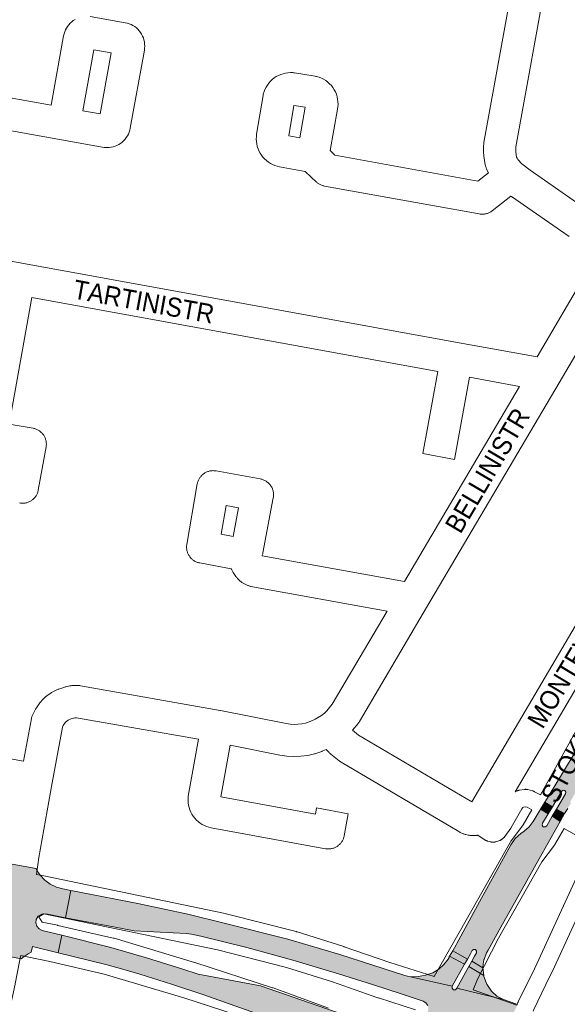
# Paper-space layout 'Layout1' of a CAD drawing. Header units: metres. Extents: x 123097 to 144122, y 392739 to 407589.
# Tile 370 of 510: x 133281 to 133503, y 399366 to 399764. Entities that reach past the tile are written whole.
import ezdxf
from ezdxf.enums import TextEntityAlignment as Align

# ---------------------------------------------------------------- set-up
doc = ezdxf.new("R2010")
doc.units = ezdxf.units.M
doc.header["$MEASUREMENT"] = 0
for name, color, linetype, lineweight in [('gs-anno-wegen algemeen tekst', 7, 'Continuous', 0), ('gs-knt-aanvullende hoofdweg', 7, 'Continuous', 0), ('gs-knt-fietspaden', 7, 'Continuous', 0), ('gs-knt-wegen algemeen', 7, 'Continuous', 0), ('ir-ARC-asfalt-hoofdwegen-te inspecteren', 5, 'Continuous', 0)]:
    doc.layers.add(name, color=color, linetype=linetype, lineweight=lineweight)
doc.styles.add('Style-Arial', font='arial.ttf')

psp = doc.layouts.get("Layout1")

# ---------------------------------------------------------------- hatches: boundary and pattern name
at = {"layer": 'ir-ARC-asfalt-hoofdwegen-te inspecteren', "linetype": 'Continuous', "lineweight": 13}
for points in [[(133567.41, 399577.411), (133564.117, 399579.096), (133564, 399578.87), (133560.81, 399572.49), (133546.78, 399542.21), (133540.1, 399528.84), (133538.3, 399525.46), (133538.361, 399524.747), (133531.376, 399511.406), (133530.633, 399510.033), (133524.256, 399498.254), (133518.351, 399487.837), (133518.01, 399487.91), (133508.039, 399471.432), (133494.817, 399449.581), (133493.5, 399447.405), (133496.57, 399445.5), (133497.95, 399447.82), (133500.29, 399451.74), (133500.904, 399452.161), (133501.636, 399452.031), (133502.067, 399451.425), (133501.95, 399450.69), (133499.64, 399446.79), (133498.26, 399444.51), (133501.457, 399442.765), (133501.47, 399442.79), (133502.79, 399444.86), (133504.115, 399447.005), (133503.806, 399447.473), (133514.372, 399466.35), (133523.963, 399483.846), (133532.272, 399499.312), (133532.682, 399499.396), (133536.128, 399505.805), (133536.742, 399506.962), (133539.21, 399511.61), (133554.28, 399540.55), (133565.351, 399561.356), (133572.462, 399574.721), (133569.17, 399576.5), (133567.116, 399572.504), (133566.53, 399572.008), (133565.765, 399572.072), (133565.27, 399572.659), (133565.336, 399573.424)], [(133456.242, 399387.195), (133457.189, 399386.753), (133462.191, 399383.915), (133463.38, 399386.05), (133464.065, 399387.341), (133464.663, 399387.831), (133465.431, 399387.748), (133465.911, 399387.143), (133465.816, 399386.376), (133465.08, 399385.09), (133463.926, 399383.014), (133468.455, 399380.394), (133468.544, 399381.995), (133468.892, 399383.56), (133468.931, 399383.682), (133469.984, 399386.46), (133470.55, 399387.526), (133475.726, 399396.856), (133492.464, 399426.597), (133499.77, 399439.58), (133496.56, 399441.66), (133494.3, 399437.83), (133493.684, 399437.323), (133492.893, 399437.427), (133492.43, 399438.077), (133492.589, 399438.859), (133494.86, 399442.64), (133491.737, 399444.535), (133491.58, 399444.28), (133488.751, 399439.505), (133487.168, 399437.403), (133485.194, 399435.662), (133483.851, 399434.702), (133481.568, 399432.647), (133479.799, 399430.136), (133478.966, 399428.617), (133467.129, 399407.035), (133457.897, 399390.202), (133457.617, 399389.713)], [(133267.642, 399387.905), (133267.817, 399387.612), (133267.894, 399387.476), (133268.377, 399386.586), (133281.557, 399384.026), (133282.75, 399384.921), (133283.564, 399385.51), (133284.411, 399386.055), (133285.578, 399386.722), (133286.111, 399388.929), (133296.625, 399386.388), (133298.109, 399393.625), (133290.139, 399395.462), (133288.842, 399396.063), (133287.902, 399397.14), (133287.485, 399398.507), (133287.661, 399399.926), (133288.533, 399401.282), (133289.928, 399402.089), (133291.538, 399402.169), (133299.548, 399400.643), (133301.708, 399411.67), (133298.518, 399412.294), (133295.849, 399412.978), (133293.36, 399414.16), (133291.144, 399415.797), (133289.282, 399417.828), (133288.627, 399418.768), (133288.008, 399419.736), (133287.753, 399420.151), (133287.618, 399420.472), (133274.938, 399422.799), (133274.153, 399422.118), (133274.131, 399422.099), (133271.788, 399420.513), (133268.803, 399419.319), (133265.629, 399418.8), (133262.419, 399418.983), (133261.4, 399419.139), (133258.556, 399419.636), (133257.19, 399412.4), (133259.68, 399412.16), (133266.76, 399410.78), (133267.984, 399410.259), (133268.886, 399409.281), (133269.304, 399408.018), (133269.166, 399406.695), (133268.378, 399405.425), (133267.095, 399404.659), (133265.603, 399404.569), (133258.53, 399405.84), (133256.2, 399406.39), (133254.176, 399395.347), (133256.963, 399394.841), (133258.302, 399394.599), (133261.069, 399393.616), (133263.605, 399392.135), (133265.822, 399390.209)], [(133439.119, 399376.776), (133437.954, 399376.963), (133436.806, 399377.237), (133410.58, 399385.76), (133389.47, 399391.98), (133363.18, 399398.57), (133349.09, 399402.02), (133328.77, 399406.37), (133305.251, 399410.976), (133301.708, 399411.67), (133299.548, 399400.643), (133319.589, 399396.823), (133327.32, 399395.35), (133348.41, 399394.18), (133350.57, 399393.97), (133354.27, 399393.18), (133372.982, 399388.53), (133391.58, 399383.443), (133410.054, 399377.922), (133424.25, 399373.5), (133435.341, 399369.829), (133436.987, 399369.284), (133444.27, 399366.873), (133445.428, 399366.183), (133446.186, 399365.069), (133446.403, 399363.739), (133446.039, 399362.442), (133443.683, 399358.043), (133455.599, 399352.992), (133458.913, 399359.179), (133459.787, 399360.163), (133461.012, 399360.644), (133462.322, 399360.518), (133476.679, 399355.59), (133477.666, 399355.245), (133482.515, 399365.573), (133481.75, 399365.841), (133477.274, 399367.344), (133476.75, 399367.551), (133457.92, 399372.07), (133457.355, 399371.486), (133456.542, 399371.503), (133456.001, 399372.11), (133456.078, 399372.919)], [(133323.091, 399379.698), (133329.656, 399377.729), (133342.43, 399373.777), (133355.115, 399369.547), (133447.443, 399336.966), (133459.968, 399332.554), (133466.034, 399330.433), (133466.188, 399330.32), (133466.286, 399330.151), (133466.4, 399330.11), (133469.443, 399337.024), (133468.485, 399337.36), (133453.946, 399342.514), (133452.846, 399343.198), (133452.131, 399344.278), (133451.932, 399345.558), (133452.285, 399346.804), (133455.599, 399352.992), (133443.683, 399358.043), (133441.327, 399353.644), (133440.452, 399352.666), (133439.227, 399352.196), (133437.923, 399352.339), (133430.473, 399355.034), (133418.561, 399359.159), (133378.51, 399373.03), (133353.17, 399377.79), (133346.659, 399379.928), (133332.345, 399384.429), (133317.922, 399388.569), (133298.109, 399393.625), (133296.625, 399386.388), (133315.827, 399381.748)], [(133461.03, 399381.83), (133454.882, 399385.01), (133454.806, 399384.888), (133454.752, 399384.515), (133454.358, 399383.831), (133452.65, 399381.657), (133450.582, 399379.822), (133448.221, 399378.384), (133445.296, 399377.321), (133442.231, 399376.779), (133439.119, 399376.776), (133456.078, 399372.919)], [(133462.191, 399383.915), (133457.189, 399386.753), (133456.242, 399387.195), (133454.882, 399385.01), (133461.03, 399381.83)], [(133468.839, 399377.274), (133462.74, 399380.88), (133457.92, 399372.07), (133476.75, 399367.551), (133474.117, 399368.95), (133471.899, 399370.942), (133470.021, 399373.751), (133468.794, 399376.899), (133468.778, 399377.089)]]:
    psp.add_hatch(color=5, dxfattribs=at).paths.add_polyline_path(points, flags=0)

# ---------------------------------------------------------------- linework, layer by layer
at = {"layer": 'gs-knt-aanvullende hoofdweg', "color": 7, "linetype": 'Continuous', "flags": 128}
for points in [[(133491.722, 399450.298), (133538.479, 399534.362), (133561.456, 399578.532), (133557.586, 399580.716)], [(133448.687, 399376.783), (133461.641, 399399.649), (133479.44, 399431.069), (133479.615, 399431.362), (133479.803, 399431.648), (133480.005, 399431.924), (133484.796, 399438.2), (133488.242, 399444.201)], [(133501.292, 399436.762), (133497.577, 399430.294), (133497.408, 399430.014), (133497.226, 399429.741), (133497.033, 399429.477), (133492.255, 399423.218), (133474.781, 399392.371), (133466.237, 399375.832), (133464.544, 399371.403)], [(133287.771, 399418.158), (133290.801, 399417.529), (133364.213, 399402.289), (133364.542, 399402.213), (133392.843, 399394.995), (133393.045, 399394.941), (133393.245, 399394.881), (133412.151, 399388.922), (133412.348, 399388.856), (133430.821, 399382.467), (133448.687, 399376.783)], [(133441.122, 399363.429), (133426.178, 399368.182), (133426, 399368.242), (133407.536, 399374.628), (133388.929, 399380.493), (133360.994, 399387.617), (133290.72, 399402.206), (133288.793, 399400.987), (133290.146, 399398.86), (133296.319, 399397.57), (133296.463, 399397.539), (133318.777, 399392.417), (133319.017, 399392.357), (133319.254, 399392.291), (133351.781, 399382.536), (133351.943, 399382.486), (133383.354, 399372.288), (133383.626, 399372.194), (133405.951, 399363.987)], [(133465.046, 399327.212), (133445.975, 399334.063), (133436.509, 399337.464), (133436.345, 399337.525), (133436.28, 399337.551), (133435.512, 399337.856), (133427.266, 399341.125), (133401.121, 399349.764), (133400.886, 399349.846), (133378.579, 399358.047), (133347.386, 399368.174), (133315.176, 399377.833), (133293.175, 399382.883), (133283.973, 399384.806), (133281.396, 399385.344)], [(133464.544, 399371.403), (133482.15, 399365.208)]]:
    psp.add_lwpolyline(points, dxfattribs=at)
at = {"layer": 'gs-knt-fietspaden', "color": 7, "linetype": 'Continuous', "flags": 128}
for points in [[(133481.561, 399451.536), (133482.297, 399451.899), (133482.434, 399451.963), (133482.575, 399452.022), (133482.718, 399452.074), (133482.863, 399452.12), (133483.011, 399452.159), (133483.159, 399452.193), (133483.309, 399452.219), (133485.243, 399452.52), (133485.401, 399452.541), (133485.559, 399452.555), (133485.717, 399452.561), (133485.876, 399452.561), (133486.034, 399452.553), (133486.192, 399452.538), (133486.35, 399452.516), (133486.505, 399452.487), (133486.66, 399452.451), (133488.555, 399451.962), (133488.705, 399451.92), (133488.852, 399451.871), (133488.997, 399451.816), (133489.14, 399451.754), (133489.28, 399451.686), (133489.416, 399451.612), (133491.722, 399450.298)], [(133488.242, 399444.201), (133486.347, 399445.281), (133485.607, 399445.472), (133484.92, 399445.365), (133484.842, 399445.327), (133484.69, 399445.209), (133484.251, 399444.647), (133479.936, 399437.152), (133479.876, 399437.051), (133479.812, 399436.952), (133479.745, 399436.856), (133477.356, 399433.529), (133477.254, 399433.393), (133477.145, 399433.263), (133477.031, 399433.138), (133476.91, 399433.019), (133476.784, 399432.906), (133476.231, 399432.434), (133476.106, 399432.333), (133475.976, 399432.237), (133475.843, 399432.147), (133475.705, 399432.063), (133475.564, 399431.986), (133475.419, 399431.915), (133475.272, 399431.851), (133475.121, 399431.794), (133474.968, 399431.744), (133473.589, 399431.327), (133473.434, 399431.284), (133473.278, 399431.249), (133473.12, 399431.22), (133472.961, 399431.199), (133472.802, 399431.184), (133472.641, 399431.178), (133472.481, 399431.178), (133472.321, 399431.186), (133472.161, 399431.201), (133472.002, 399431.224), (133471.845, 399431.253), (133471.689, 399431.29), (133470.294, 399431.653), (133470.137, 399431.698), (133469.981, 399431.751), (133469.828, 399431.81), (133469.679, 399431.877), (133469.532, 399431.95), (133469.389, 399432.031), (133469.25, 399432.118), (133466.593, 399433.866), (133466.467, 399433.953), (133466.401, 399434.002)], [(133482.15, 399365.208), (133482.638, 399366.365), (133482.677, 399366.454), (133482.718, 399366.541), (133489.287, 399379.996), (133490.274, 399382.018), (133512.569, 399430.333), (133501.292, 399436.762)], [(133524.079, 399438.535), (133520.641, 399431.072), (133520.293, 399430.316), (133496.632, 399379.042), (133496.599, 399378.973), (133495.595, 399376.917), (133489.069, 399363.548), (133488.785, 399362.877)]]:
    psp.add_lwpolyline(points, dxfattribs=at)
at = {"layer": 'gs-knt-wegen algemeen', "color": 7, "linetype": 'Continuous', "flags": 128}
for points in [[(133503.398, 399676.162), (133480.059, 399692.367), (133479.832, 399692.532), (133472.159, 399686.566), (133471.915, 399686.386), (133471.663, 399686.217), (133471.403, 399686.06), (133471.137, 399685.915), (133470.864, 399685.783), (133470.585, 399685.663), (133470.3, 399685.557), (133470.012, 399685.464), (133469.719, 399685.385), (133469.422, 399685.319), (133469.123, 399685.267), (133468.822, 399685.229), (133468.52, 399685.206), (133468.217, 399685.196), (133467.913, 399685.201), (133467.61, 399685.22), (133467.309, 399685.252), (133467.009, 399685.299), (133404.401, 399696.577), (133404.095, 399696.64), (133403.793, 399696.717), (133403.495, 399696.809), (133403.202, 399696.914), (133402.913, 399697.034), (133402.631, 399697.167), (133402.356, 399697.314), (133402.088, 399697.474), (133401.828, 399697.646), (133401.577, 399697.831), (133401.335, 399698.027), (133401.102, 399698.235), (133396.518, 399702.534), (133386.203, 399704.398), (133385.234, 399704.616), (133384.287, 399704.918), (133383.37, 399705.3), (133382.489, 399705.76), (133381.651, 399706.294), (133380.862, 399706.898), (133380.128, 399707.569), (133379.455, 399708.299), (133378.847, 399709.086), (133378.312, 399709.918), (133378.31, 399709.922), (133378.308, 399709.925), (133377.846, 399710.801), (133377.46, 399711.716), (133377.155, 399712.662), (133376.932, 399713.63), (133376.794, 399714.614), (133376.741, 399715.607), (133376.774, 399716.6), (133376.892, 399717.586), (133376.893, 399717.592), (133379.48, 399733.278), (133379.532, 399733.554), (133379.595, 399733.827), (133379.885, 399734.787), (133380.257, 399735.717), (133380.709, 399736.612), (133381.236, 399737.464), (133381.836, 399738.267), (133382.504, 399739.015), (133383.234, 399739.701), (133384.021, 399740.322), (133384.859, 399740.872), (133385.741, 399741.347), (133386.662, 399741.743), (133387.613, 399742.058), (133388.588, 399742.289), (133389.58, 399742.434), (133390.581, 399742.493), (133391.582, 399742.464), (133391.867, 399742.437), (133392.149, 399742.398), (133400.612, 399741.032), (133400.894, 399740.98), (133401.173, 399740.916), (133402.148, 399740.623), (133403.092, 399740.245), (133404, 399739.784), (133404.863, 399739.246), (133405.675, 399738.634), (133406.43, 399737.952), (133407.122, 399737.206), (133407.746, 399736.402), (133408.296, 399735.546), (133408.768, 399734.644), (133409.158, 399733.705), (133409.465, 399732.735), (133409.684, 399731.741), (133409.814, 399730.732), (133409.855, 399729.716), (133409.807, 399728.699), (133409.668, 399727.692), (133406.609, 399710.92), (133408.604, 399709.05), (133466.46, 399698.628), (133470.709, 399701.931), (133470.655, 399702.042), (133469.954, 399703.54), (133469.834, 399703.81), (133469.728, 399704.086), (133469.633, 399704.367), (133469.552, 399704.651), (133469.484, 399704.939), (133469.428, 399705.229), (133468.858, 399708.651), (133468.82, 399708.917), (133468.792, 399709.184), (133468.776, 399709.452), (133468.77, 399709.721), (133468.77, 399713.083), (133468.777, 399713.375), (133468.796, 399713.666), (133468.829, 399713.956), (133468.874, 399714.244), (133482.044, 399786.903)], [(133494.847, 399784.54), (133481.79, 399712.498), (133481.79, 399710.259), (133482.125, 399708.249), (133482.31, 399707.853), (133482.594, 399707.376), (133484.231, 399705.554), (133487.606, 399702.977)], [(133309.519, 399765.127), (133323.725, 399762.66), (133323.731, 399762.659), (133324.544, 399762.48), (133325.339, 399762.23), (133326.109, 399761.912), (133326.848, 399761.528), (133327.551, 399761.08), (133328.212, 399760.573), (133328.825, 399760.009), (133329.388, 399759.395), (133329.894, 399758.733), (133330.34, 399758.03), (133330.723, 399757.29), (133331.04, 399756.519), (133331.289, 399755.724), (133331.466, 399754.91), (133331.572, 399754.084), (133331.605, 399753.251), (133331.565, 399752.419), (133331.453, 399751.594), (133325.72, 399719.966), (133325.536, 399719.159), (133325.283, 399718.372), (133324.963, 399717.609), (133324.577, 399716.877), (133324.129, 399716.181), (133323.623, 399715.527), (133323.062, 399714.919), (133322.449, 399714.362), (133321.791, 399713.86), (133321.092, 399713.418), (133320.357, 399713.038), (133319.592, 399712.724), (133318.802, 399712.477), (133317.994, 399712.299), (133317.173, 399712.193), (133316.347, 399712.158), (133316.066, 399712.165), (133315.785, 399712.183), (133315.506, 399712.214), (133315.229, 399712.256), (133297.849, 399715.312), (133218.972, 399729.392)], [(133221.339, 399742.195), (133293.735, 399729.272), (133298.788, 399757.405), (133298.788, 399757.408), (133298.97, 399758.214), (133299.221, 399759.002), (133299.539, 399759.765), (133299.923, 399760.497), (133300.368, 399761.193), (133300.873, 399761.848), (133301.432, 399762.457), (133302.042, 399763.014), (133302.699, 399763.517), (133303.396, 399763.961)], [(133306.555, 399727.001), (133313.54, 399725.773), (133318.011, 399750.437), (133310.984, 399751.658), (133306.555, 399727.001)], [(133396.58, 399728.494), (133392.008, 399729.232), (133389.982, 399716.946), (133394.33, 399716.16), (133396.58, 399728.494)], [(133487.606, 399702.977), (133510.79, 399686.88), (133526.69, 399676.139), (133526.955, 399675.96)], [(133209.711, 399678.574), (133281.893, 399665.441)], [(133490.361, 399627.512), (133514.597, 399668.596)], [(133281.893, 399665.441), (133458.923, 399633.232), (133490.361, 399627.512)], [(133525.741, 399661.862), (133499.27, 399616.988), (133445.701, 399526.102), (133445.699, 399526.098), (133418.492, 399480.013), (133418.323, 399479.742), (133418.141, 399479.48), (133417.946, 399479.227), (133415.697, 399476.45)], [(133415.697, 399476.45), (133418.094, 399474.509), (133464.04, 399447.435), (133548.085, 399590.242), (133573.633, 399633.721)], [(133232.963, 399472.796), (133282.524, 399463.954), (133285.718, 399481.164), (133285.779, 399481.454), (133285.853, 399481.74), (133285.939, 399482.023), (133286.039, 399482.302), (133286.151, 399482.576), (133286.275, 399482.844), (133286.411, 399483.107), (133287.406, 399484.921), (133287.525, 399485.128), (133287.651, 399485.33), (133287.784, 399485.528), (133289.2, 399487.547), (133289.343, 399487.743), (133289.494, 399487.934), (133289.651, 399488.119), (133289.815, 399488.298), (133291.044, 399489.589), (133291.228, 399489.774), (133291.419, 399489.952), (133291.617, 399490.123), (133291.822, 399490.285), (133292.033, 399490.439), (133293.669, 399491.58), (133293.913, 399491.742), (133294.164, 399491.893), (133294.422, 399492.033), (133294.686, 399492.161), (133296.316, 399492.906), (133296.593, 399493.026), (133296.876, 399493.132), (133298.844, 399493.819), (133299.095, 399493.901), (133299.349, 399493.973), (133299.606, 399494.034), (133301.27, 399494.396), (133301.54, 399494.449), (133301.813, 399494.49), (133302.086, 399494.52), (133302.361, 399494.538), (133302.636, 399494.545), (133304.468, 399494.55), (133304.757, 399494.544), (133305.045, 399494.526), (133305.332, 399494.495), (133305.618, 399494.451), (133362.064, 399484.487), (133362.086, 399484.483), (133362.197, 399484.462), (133388.831, 399479.187), (133388.861, 399479.181), (133390.43, 399478.936), (133392.014, 399478.834), (133393.601, 399478.877), (133395.178, 399479.063), (133396.731, 399479.391), (133398.61, 399480.057), (133400.57, 399480.939), (133403.128, 399482.466), (133404.303, 399483.381), (133405.357, 399484.369), (133407.524, 399487.046), (133429.736, 399524.67), (133374.59, 399534.666), (133374.319, 399534.721), (133374.051, 399534.788), (133373.787, 399534.865), (133373.525, 399534.954), (133373.268, 399535.054), (133373.015, 399535.165), (133372.768, 399535.286), (133371.456, 399535.962), (133371.189, 399536.108), (133370.928, 399536.266), (133370.676, 399536.437), (133370.431, 399536.619), (133370.195, 399536.812), (133369.969, 399537.016), (133369.752, 399537.231), (133369.142, 399537.864), (133368.956, 399538.065), (133368.778, 399538.275), (133368.61, 399538.492), (133368.45, 399538.715), (133367.368, 399540.303), (133367.213, 399540.542), (133367.068, 399540.787), (133366.935, 399541.039), (133366.812, 399541.296), (133366.701, 399541.558), (133366.617, 399541.782), (133353.855, 399544.137), (133353.544, 399544.202), (133353.237, 399544.283), (133352.934, 399544.378), (133352.636, 399544.488), (133352.344, 399544.612), (133352.058, 399544.75), (133351.779, 399544.902), (133351.508, 399545.068), (133351.246, 399545.246), (133350.992, 399545.437), (133350.748, 399545.641), (133350.514, 399545.856), (133350.291, 399546.082), (133350.08, 399546.318), (133349.88, 399546.565), (133349.692, 399546.821), (133349.517, 399547.086), (133349.355, 399547.359), (133349.207, 399547.64), (133349.073, 399547.928), (133348.952, 399548.222), (133348.847, 399548.521), (133348.756, 399548.825), (133348.68, 399549.134), (133348.619, 399549.445), (133348.573, 399549.759), (133348.543, 399550.075), (133348.528, 399550.393), (133348.528, 399550.71), (133348.544, 399551.027), (133348.576, 399551.343), (133348.623, 399551.657), (133352.881, 399576.075), (133352.942, 399576.38), (133353.017, 399576.682), (133353.106, 399576.98), (133353.21, 399577.274), (133353.328, 399577.562), (133353.459, 399577.844), (133353.604, 399578.119), (133353.761, 399578.388), (133353.931, 399578.648), (133354.114, 399578.9), (133354.308, 399579.143), (133354.514, 399579.376), (133354.731, 399579.6), (133354.958, 399579.812), (133355.195, 399580.014), (133355.441, 399580.204), (133355.696, 399580.382), (133355.959, 399580.548), (133356.23, 399580.701), (133356.508, 399580.841), (133356.793, 399580.967), (133357.082, 399581.08), (133357.378, 399581.179), (133357.677, 399581.263), (133357.98, 399581.333), (133358.286, 399581.389), (133358.595, 399581.429), (133358.905, 399581.455), (133359.216, 399581.466), (133359.527, 399581.463), (133359.837, 399581.444), (133360.147, 399581.411), (133360.454, 399581.363), (133378.376, 399578.117), (133378.681, 399578.054), (133378.982, 399577.977), (133379.28, 399577.885), (133379.572, 399577.78), (133379.86, 399577.66), (133380.141, 399577.527), (133380.416, 399577.38), (133380.683, 399577.221), (133380.942, 399577.049), (133381.193, 399576.865), (133381.435, 399576.669), (133381.667, 399576.462), (133381.889, 399576.244), (133382.1, 399576.015), (133382.3, 399575.777), (133382.489, 399575.529), (133382.665, 399575.273), (133382.829, 399575.008), (133382.98, 399574.736), (133383.118, 399574.458), (133383.243, 399574.172), (133383.353, 399573.882), (133383.45, 399573.586), (133383.533, 399573.286), (133383.601, 399572.982), (133383.654, 399572.676), (133383.693, 399572.367), (133383.717, 399572.057), (133383.726, 399571.746), (133383.72, 399571.434), (133383.699, 399571.124), (133383.664, 399570.815), (133383.614, 399570.508), (133379.414, 399548.177), (133379.352, 399547.886), (133379.277, 399547.598), (133379.189, 399547.314), (133379.105, 399547.08), (133436.789, 399536.623), (133483.315, 399615.561)], [(133557.586, 399580.716), (133481.561, 399451.536)], [(133369.607, 399566.473), (133364.582, 399567.383), (133362.557, 399555.771), (133367.425, 399554.873), (133369.607, 399566.473)], [(133466.401, 399434.002), (133466.391, 399434), (133466.287, 399433.984), (133466.184, 399433.969), (133466.081, 399433.955), (133465.977, 399433.942), (133465.873, 399433.93), (133465.769, 399433.918), (133465.666, 399433.908), (133465.562, 399433.899), (133465.457, 399433.89), (133465.353, 399433.883), (133465.249, 399433.876), (133465.145, 399433.87), (133465.04, 399433.866), (133464.935, 399433.862), (133464.832, 399433.859), (133464.727, 399433.857), (133464.622, 399433.856), (133464.517, 399433.857), (133464.414, 399433.857), (133464.309, 399433.859), (133464.204, 399433.862), (133464.1, 399433.866), (133463.996, 399433.871), (133463.892, 399433.877), (133463.787, 399433.883), (133463.683, 399433.891), (133463.579, 399433.899), (133463.475, 399433.909), (133463.371, 399433.919), (133463.267, 399433.931), (133463.164, 399433.943), (133463.124, 399433.948), (133462.848, 399433.99), (133462.813, 399433.996), (133462.663, 399434.027), (133462.505, 399434.059), (133461.508, 399434.288), (133461.25, 399434.353), (133460.995, 399434.428), (133460.743, 399434.514), (133460.495, 399434.61), (133460.252, 399434.715), (133459.322, 399435.142), (133459.122, 399435.238), (133458.925, 399435.341), (133458.731, 399435.45), (133411.068, 399463.537), (133410.863, 399463.664), (133410.662, 399463.797), (133410.466, 399463.938), (133410.276, 399464.087), (133406.876, 399466.84), (133406.65, 399467.032), (133406.433, 399467.234), (133406.225, 399467.445), (133405.063, 399468.684)], [(133281.396, 399385.344), (133280.906, 399382.94), (133279.123, 399373.85), (133279.095, 399373.713), (133272.555, 399343.799), (133272.531, 399343.695), (133272.53, 399343.691), (133272.529, 399343.687)]]:
    psp.add_lwpolyline(points, dxfattribs=at)
for points in [[(133483.315, 399615.561), (133462.996, 399619.257), (133456.945, 399586.037, -0.3715578), (133456.935, 399586.029), (133444.144, 399588.359, -0.371556), (133444.136, 399588.37), (133450.187, 399621.588), (133285.97, 399651.465), (133276.688, 399600.333), (133286.407, 399598.608), (133286.711, 399598.546), (133287.012, 399598.47), (133287.309, 399598.38), (133287.602, 399598.276), (133287.889, 399598.158), (133288.17, 399598.026), (133288.444, 399597.881), (133288.712, 399597.723), (133288.971, 399597.553), (133289.222, 399597.37), (133289.464, 399597.176), (133289.697, 399596.97), (133289.919, 399596.754), (133290.131, 399596.527), (133290.332, 399596.29), (133290.521, 399596.044), (133290.699, 399595.789), (133290.864, 399595.526), (133291.016, 399595.256), (133291.155, 399594.979), (133291.281, 399594.695), (133291.393, 399594.405), (133291.492, 399594.111), (133291.576, 399593.812), (133291.645, 399593.51), (133291.701, 399593.204), (133291.741, 399592.896), (133291.767, 399592.587), (133291.778, 399592.277), (133291.775, 399591.966), (133291.756, 399591.657), (133291.723, 399591.348), (133291.675, 399591.041), (133288.533, 399573.641), (133288.469, 399573.328), (133288.389, 399573.019), (133288.295, 399572.714), (133288.185, 399572.415), (133288.061, 399572.12), (133287.922, 399571.833), (133287.77, 399571.552), (133287.604, 399571.279), (133287.425, 399571.015), (133287.233, 399570.76), (133287.029, 399570.515), (133286.813, 399570.279), (133286.586, 399570.055), (133286.348, 399569.842), (133286.1, 399569.641), (133285.843, 399569.453), (133285.576, 399569.277), (133285.301, 399569.114), (133285.019, 399568.966), (133284.729, 399568.831), (133284.434, 399568.71), (133284.133, 399568.605), (133283.827, 399568.514), (133283.516, 399568.438), (133283.203, 399568.378), (133282.887, 399568.332), (133282.569, 399568.303), (133282.25, 399568.289), (133281.931, 399568.291), (133281.612, 399568.308), (133281.295, 399568.341), (133280.979, 399568.39)], [(133405.063, 399468.684), (133403.706, 399468.073), (133403.462, 399467.97), (133403.214, 399467.876), (133400.838, 399467.033), (133400.608, 399466.956), (133400.375, 399466.888), (133397.599, 399466.268), (133394.778, 399465.909), (133391.936, 399465.814), (133389.098, 399465.984), (133386.287, 399466.418), (133366.165, 399470.403), (133362.402, 399449.518), (133400.681, 399442.516), (133401.14, 399445.028, -0.3715113), (133401.151, 399445.035), (133413.941, 399442.697, -0.3715124), (133413.948, 399442.686), (133412.318, 399433.77), (133412.255, 399433.467), (133412.178, 399433.167), (133412.086, 399432.871), (133411.981, 399432.579), (133411.861, 399432.293), (133411.729, 399432.013), (133411.583, 399431.74), (133411.424, 399431.474), (133411.253, 399431.216), (133411.069, 399430.966), (133410.874, 399430.725), (133410.668, 399430.494), (133410.451, 399430.273), (133410.224, 399430.062), (133409.987, 399429.862), (133409.74, 399429.674), (133409.486, 399429.498), (133409.222, 399429.334), (133408.952, 399429.183), (133408.675, 399429.045), (133408.391, 399428.921), (133408.102, 399428.81), (133407.807, 399428.712), (133407.509, 399428.629), (133407.207, 399428.561), (133406.902, 399428.506), (133406.594, 399428.467), (133406.285, 399428.442), (133405.976, 399428.431), (133405.666, 399428.436), (133405.357, 399428.455), (133405.049, 399428.489), (133404.743, 399428.537), (133358.551, 399436.986), (133357.586, 399437.206), (133356.644, 399437.507), (133355.731, 399437.889), (133354.855, 399438.347), (133354.021, 399438.879), (133353.236, 399439.48), (133352.505, 399440.147), (133351.834, 399440.874), (133351.228, 399441.656), (133350.692, 399442.487), (133350.229, 399443.361), (133349.842, 399444.271), (133349.535, 399445.212), (133349.311, 399446.175), (133349.169, 399447.154), (133349.112, 399448.142), (133349.141, 399449.13), (133349.161, 399449.361), (133349.19, 399449.591), (133349.227, 399449.819), (133353.367, 399472.801), (133303.925, 399481.528), (133303.363, 399481.527), (133302.762, 399481.396), (133301.455, 399480.94), (133300.637, 399480.566), (133300.022, 399480.137), (133299.581, 399479.673), (133298.65, 399478.345), (133298.329, 399477.761), (133294.15, 399455.244), (133288.76, 399425.03), (133288.32, 399421.974), (133287.771, 399418.158)]]:
    psp.add_lwpolyline(points, format="xyb", dxfattribs=at)
at = {"layer": 'ir-ARC-asfalt-hoofdwegen-te inspecteren', "color": 5, "linetype": 'Continuous', "lineweight": 13, "flags": 128}
for points in [[(133508.039, 399471.432), (133494.817, 399449.581), (133493.5, 399447.405), (133496.57, 399445.5), (133497.95, 399447.82), (133500.29, 399451.74), (133500.904, 399452.161), (133501.636, 399452.031), (133502.067, 399451.425), (133501.95, 399450.69), (133499.64, 399446.79), (133498.26, 399444.51), (133501.457, 399442.765), (133501.47, 399442.79), (133502.79, 399444.86)], [(133268.377, 399386.586), (133281.557, 399384.026), (133282.75, 399384.921), (133283.564, 399385.51), (133284.411, 399386.055), (133285.578, 399386.722), (133286.111, 399388.929), (133296.625, 399386.388), (133298.109, 399393.625), (133290.139, 399395.462), (133288.842, 399396.063), (133287.902, 399397.14), (133287.485, 399398.507), (133287.661, 399399.926), (133288.533, 399401.282), (133289.928, 399402.089), (133291.538, 399402.169), (133299.548, 399400.643), (133301.708, 399411.67), (133298.518, 399412.294), (133295.849, 399412.978), (133293.36, 399414.16), (133291.144, 399415.797), (133289.282, 399417.828), (133288.627, 399418.768), (133288.008, 399419.736), (133287.753, 399420.151), (133287.618, 399420.472), (133274.938, 399422.799)], [(133482.515, 399365.573), (133481.75, 399365.841), (133477.274, 399367.344), (133476.75, 399367.551), (133457.92, 399372.07), (133457.355, 399371.486), (133456.542, 399371.503), (133456.001, 399372.11), (133456.078, 399372.919), (133439.119, 399376.776), (133437.954, 399376.963), (133436.806, 399377.237), (133410.58, 399385.76), (133389.47, 399391.98), (133363.18, 399398.57), (133349.09, 399402.02), (133328.77, 399406.37), (133305.251, 399410.976), (133301.708, 399411.67), (133299.548, 399400.643), (133319.589, 399396.823), (133327.32, 399395.35), (133348.41, 399394.18), (133350.57, 399393.97), (133354.27, 399393.18), (133372.982, 399388.53), (133391.58, 399383.443), (133410.054, 399377.922), (133424.25, 399373.5), (133435.341, 399369.829), (133436.987, 399369.284), (133444.27, 399366.873), (133445.428, 399366.183), (133446.186, 399365.069)], [(133418.561, 399359.159), (133378.51, 399373.03), (133353.17, 399377.79), (133346.659, 399379.928), (133332.345, 399384.429), (133317.922, 399388.569), (133298.109, 399393.625), (133296.625, 399386.388), (133315.827, 399381.748), (133323.091, 399379.698), (133329.656, 399377.729), (133342.43, 399373.777), (133355.115, 399369.547), (133447.443, 399336.966)]]:
    psp.add_lwpolyline(points, dxfattribs=at)
for points in [[(133493.5, 399447.405), (133491.737, 399444.535), (133494.86, 399442.64), (133496.57, 399445.5)], [(133456.242, 399387.195), (133457.189, 399386.753), (133462.191, 399383.915), (133463.38, 399386.05), (133464.065, 399387.341), (133464.663, 399387.831), (133465.431, 399387.748), (133465.911, 399387.143), (133465.816, 399386.376), (133465.08, 399385.09), (133463.926, 399383.014), (133468.455, 399380.394), (133468.544, 399381.995), (133468.892, 399383.56), (133468.931, 399383.682), (133469.984, 399386.46), (133470.55, 399387.526), (133475.726, 399396.856), (133492.464, 399426.597), (133499.77, 399439.58), (133496.56, 399441.66), (133494.3, 399437.83), (133493.684, 399437.323), (133492.893, 399437.427), (133492.43, 399438.077), (133492.589, 399438.859), (133494.86, 399442.64), (133491.737, 399444.535), (133491.58, 399444.28), (133488.751, 399439.505), (133487.168, 399437.403), (133485.194, 399435.662), (133483.851, 399434.702), (133481.568, 399432.647), (133479.799, 399430.136), (133478.966, 399428.617), (133467.129, 399407.035), (133457.897, 399390.202), (133457.617, 399389.713)], [(133498.26, 399444.51), (133496.56, 399441.66), (133499.77, 399439.58), (133501.457, 399442.765)], [(133461.03, 399381.83), (133454.882, 399385.01), (133454.806, 399384.888), (133454.752, 399384.515), (133454.358, 399383.831), (133452.65, 399381.657), (133450.582, 399379.822), (133448.221, 399378.384), (133445.296, 399377.321), (133442.231, 399376.779), (133439.119, 399376.776), (133456.078, 399372.919)], [(133462.191, 399383.915), (133457.189, 399386.753), (133456.242, 399387.195), (133454.882, 399385.01), (133461.03, 399381.83)], [(133468.839, 399377.274), (133462.74, 399380.88), (133457.92, 399372.07), (133476.75, 399367.551), (133474.117, 399368.95), (133471.899, 399370.942), (133470.021, 399373.751), (133468.794, 399376.899), (133468.778, 399377.089)], [(133468.839, 399377.274), (133468.455, 399380.394), (133463.926, 399383.014), (133462.74, 399380.88)]]:
    psp.add_lwpolyline(points, close=True, dxfattribs=at)
at = {"layer": 'ir-ARC-asfalt-hoofdwegen-te inspecteren', "color": 5, "linetype": 'Continuous', "lineweight": 13, "extrusion": (0, 0, -1)}
for points in [[(-133493.5, 399447.405), (-133491.737, 399444.535), (-133496.57, 399445.5), (-133494.86, 399442.64)], [(-133498.26, 399444.51), (-133496.56, 399441.66), (-133501.457, 399442.765), (-133499.77, 399439.58)]]:
    psp.add_solid(points, dxfattribs=at)
at = {"layer": 'ir-ARC-asfalt-hoofdwegen-te inspecteren', "color": 5, "linetype": 'Continuous', "lineweight": 13}
psp.add_solid([(133468.839, 399377.274), (133468.455, 399380.394), (133462.74, 399380.88), (133463.926, 399383.014)], dxfattribs=at)

# ---------------------------------------------------------------- texts
at = {"layer": 'gs-anno-wegen algemeen tekst', "color": 7, "style": 'Style-Arial', "width": 0.909091}
for s, rotation, p in [('TARTINISTR', 349.68834, (133331.223, 399649.848)), ('BELLINISTR', 59.46351, (133470.287, 399581.576)), ('MONTEVERDISTR', 58.86918, (133511.246, 399514.813)), ('STOKHASSELTLN', 61.4066, (133514.948, 399484.912))]:
    psp.add_text(s, height=7.7, rotation=rotation, dxfattribs=at).set_placement(p, align=Align.MIDDLE_CENTER)

doc.saveas('drawing.dxf')
